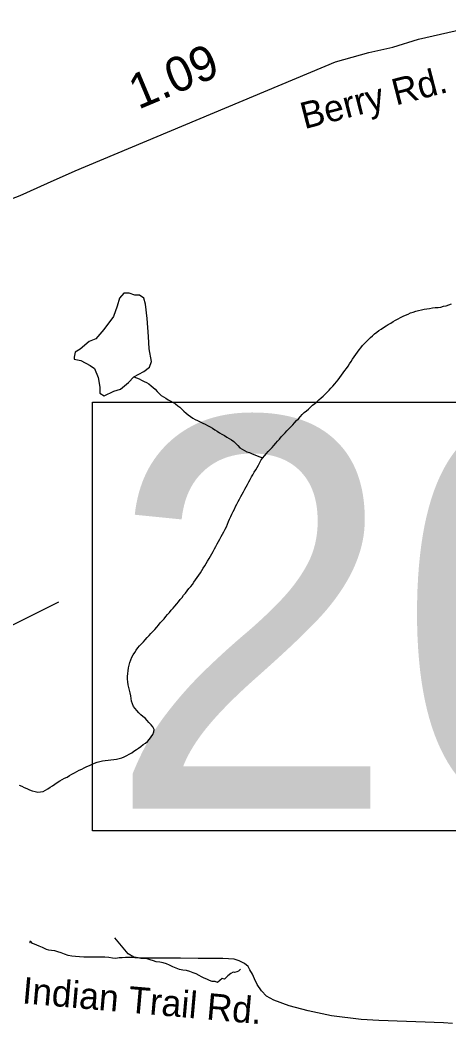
# Model space of a CAD drawing. Extents: x 1950930 to 2061844, y 904556 to 1017002.
# Drawn here: x 1998037 to 1999576, y 913449 to 917049 of the extents above; entities that cross this region are included whole.
import ezdxf

# ---------------------------------------------------------------- set-up
doc = ezdxf.new("R2010")
doc.units = 0
for name, color, linetype in [('Exist Hydrographic Creek Single Shore', 7, 'Continuous'), ('Exist Hydrographic Misc Water Feature', 7, 'Continuous'), ('Exist Road Non-System Type 51', 7, 'Continuous'), ('Exist Road Non-System Type 51 Label', 7, 'Continuous'), ('Exist Road Primary US Structure Standard Bridge CELL', 7, 'Continuous'), ('Exist Road Secondary Structure Standard Bridge Number Label', 7, 'Continuous'), ('Exist Road Secondary Type 51 Attributed', 7, 'Continuous'), ('Exist Road Secondary Type 51 Label', 7, 'Continuous')]:
    doc.layers.add(name, color=color, linetype=linetype)

msp = doc.modelspace()

# ---------------------------------------------------------------- linework, layer by layer
at = {"layer": 'Exist Hydrographic Creek Single Shore'}
for points in [[(1998908, 915479.3), (1998914.8, 915486.4), (1998921.5, 915494), (1998927.9, 915501.9), (1998935.1, 915509.4), (1998941.8, 915516.4), (1998948, 915523.6), (1998955, 915531.8), (1998961.7, 915539), (1998968.1, 915546.1), (1998974.8, 915553.7), (1998981.6, 915561.6), (1998988.4, 915568.6), (1998995.1, 915576.1), (1999002.1, 915583.1), (1999008.5, 915590.7), (1999015.6, 915597.7), (1999022.4, 915604.8), (1999029.2, 915612.3), (1999036.4, 915619.4), (1999043.1, 915626.9), (1999050.1, 915633.8), (1999057.3, 915641.3), (1999064.9, 915647.9), (1999072.2, 915654), (1999079.8, 915661), (1999087.2, 915667.6), (1999095.2, 915674.1), (1999102.6, 915680.3), (1999110, 915686.8), (1999117.6, 915693.8), (1999124.9, 915700.4), (1999132.5, 915707), (1999139.5, 915714), (1999146.3, 915721.5), (1999153, 915728.6), (1999159.8, 915735.7), (1999166.4, 915744), (1999172.7, 915752), (1999178.7, 915759.2), (1999184.6, 915767.6), (1999190.6, 915775.2), (1999197.1, 915783.6), (1999202.7, 915791.7), (1999208.6, 915799.7), (1999214.8, 915807.7), (1999219.9, 915815.8), (1999225.6, 915824.7), (1999230.7, 915832.8), (1999236.7, 915840.9), (1999242, 915849.9), (1999247.8, 915857.9), (1999253.7, 915866), (1999260.5, 915873), (1999266.4, 915881.4), (1999273.2, 915888.5), (1999280.4, 915896), (1999287.5, 915903), (1999294.3, 915910.4), (1999301.7, 915916.7), (1999309.5, 915923.2), (1999317.5, 915929.7), (1999325.1, 915935.1), (1999333.7, 915940.6), (1999341.9, 915946.2), (1999350.5, 915951.9), (1999358.7, 915957.5), (1999367.5, 915962.2), (1999376.5, 915967.8), (1999384.9, 915972.6), (1999393.8, 915977.3), (1999402.6, 915982.1), (1999411.6, 915986.8), (1999420.6, 915990.7), (1999429.9, 915994.6), (1999438.9, 915998.4), (1999448.3, 916001.5), (1999458.1, 916004.5), (1999467.6, 916006.7), (1999477.4, 916010.1), (1999487.1, 916012.3), (1999496.7, 916013.6), (1999506.7, 916014.9), (1999517.2, 916016.6), (1999527.3, 916017.9), (1999537.1, 916018.4), (1999547.1, 916019.7), (1999556.4, 916022.4), (1999566.2, 916024.6), (1999575.6, 916027.6), (1999585.1, 916031.4)], [(1998478.4, 914551.2), (1998471, 914557.9), (1998463.6, 914564.8), (1998456.9, 914572.3), (1998450.3, 914579.8), (1998444.4, 914587.1), (1998440.5, 914596.3), (1998437.8, 914606.4), (1998435.6, 914616.1), (1998434.3, 914626), (1998432.3, 914636.2), (1998430, 914645.8), (1998427.4, 914655.9), (1998425.7, 914665.5), (1998423.9, 914675.5), (1998423, 914685.4), (1998422.8, 914695.1), (1998423.7, 914705.2), (1998425.1, 914715.5), (1998426.7, 914725.5), (1998428.8, 914735.3), (1998431.2, 914745), (1998434.5, 914755.1), (1998438.6, 914763.8), (1998443.6, 914772.8), (1998448.7, 914780.9), (1998454.2, 914789), (1998460, 914797.1), (1998466.1, 914804.2), (1998473.1, 914812.1), (1998479.8, 914819.6), (1998486, 914826.7), (1998493.4, 914835.1), (1998500.6, 914842), (1998507.1, 914849.1), (1998513.9, 914856.6), (1998520.7, 914863.8), (1998527.6, 914872), (1998534, 914879.1), (1998540.3, 914887.1), (1998547.1, 914894.6), (1998553.9, 914901.7), (1998560.2, 914909.7), (1998567, 914917.2), (1998573.3, 914924.4), (1998580.1, 914932.2), (1998586.9, 914939.7), (1998593.2, 914946.9), (1998599.6, 914954.8), (1998605.5, 914962.8), (1998611.9, 914970.4), (1998618.5, 914978.4), (1998624.4, 914986.4), (1998631.2, 914993.5), (1998637.1, 915001.9), (1998643.3, 915009.9), (1998649.6, 915017.9), (1998655.6, 915025), (1998661.1, 915033.1), (1998667.3, 915041.5), (1998673.4, 915050.4), (1998679, 915058.5), (1998684.5, 915066.5), (1998690, 915074.6), (1998694.9, 915083.2), (1998700.7, 915091.7), (1998705.4, 915100.3), (1998710.5, 915108.4), (1998715.4, 915117.4), (1998720.4, 915126.3), (1998725.5, 915134.5), (1998730.4, 915143.6), (1998734.9, 915152.2), (1998740.3, 915161.1), (1998744.8, 915170.2), (1998749.7, 915179.1), (1998754, 915187.8), (1998758.5, 915196.9), (1998763.2, 915205.1), (1998768.1, 915214.1), (1998773.1, 915223.1), (1998777.6, 915231.7), (1998781.5, 915240.8), (1998785.8, 915250.4), (1998789.3, 915259.6), (1998793.4, 915268.3), (1998797.5, 915277.5), (1998801.8, 915286.1), (1998806.3, 915295.1), (1998810.8, 915304.2), (1998815.7, 915313.2), (1998820, 915321.8), (1998824.9, 915330.9), (1998829.5, 915339.9), (1998834.4, 915348.9), (1998838.9, 915357.5), (1998843.8, 915366.5), (1998848.5, 915374.7), (1998853.4, 915383.8), (1998858.4, 915392.8)], [(1998034.5, 914305.3), (1998043.7, 914301.1), (1998052.3, 914296.6), (1998061.7, 914292.7), (1998071.4, 914288.8), (1998081.4, 914285.2), (1998091.1, 914282.1), (1998100.9, 914280.2), (1998110.8, 914280.8), (1998120, 914282.9), (1998128.4, 914287), (1998137.2, 914291.8), (1998145.4, 914297.4), (1998154, 914303), (1998162.2, 914309.1), (1998170.8, 914314.6), (1998179.9, 914320.2), (1998188.3, 914325), (1998197.1, 914329.7), (1998205.9, 914334.4), (1998214.9, 914339.2), (1998223.7, 914344), (1998232.3, 914349.5), (1998241.2, 914354.3), (1998250, 914359), (1998259.2, 914362.9), (1998268, 914367.6), (1998276.8, 914371.6), (1998286.1, 914376.2), (1998295.7, 914380.5), (1998304.3, 914384.4), (1998313.8, 914387.4), (1998323.2, 914390.5), (1998333.2, 914391.8), (1998343.3, 914393.2), (1998353.3, 914394.9), (1998363.2, 914395.4), (1998373.6, 914396.6), (1998383.3, 914398.1), (1998392.9, 914400.6), (1998402.7, 914402.8), (1998411.4, 914406.7), (1998420.6, 914411.4), (1998429.2, 914416.2), (1998438, 914420.9), (1998446.2, 914426.6), (1998454.8, 914433), (1998462.6, 914438.3), (1998471, 914443.9), (1998479.4, 914450.4), (1998487.2, 914456.1), (1998495, 914462.2), (1998502, 914470.5), (1998507.9, 914478.5), (1998513.7, 914487.4), (1998517.6, 914496.1), (1998518.4, 914505.3), (1998514.3, 914514.5), (1998507.5, 914522), (1998499.9, 914530.4), (1998493.4, 914537.1), (1998485.8, 914544.8), (1998478.4, 914551.2)]]:
    msp.add_lwpolyline(points, dxfattribs=at)
at = {"layer": 'Exist Hydrographic Misc Water Feature'}
for points in [[(1998445.6, 915769.6), (1998481.5, 915788.4), (1998501.6, 915804.5), (1998509.4, 915824), (1998501, 915869.9), (1998498.5, 915914.5), (1998494, 915978.5), (1998487.6, 916030.2), (1998481.5, 916051.8), (1998465.5, 916062), (1998449.3, 916062.4), (1998429.4, 916070), (1998409.3, 916069.8), (1998393.9, 916051), (1998385.9, 916023.3), (1998372.2, 915985.3), (1998338.2, 915938.9), (1998308.8, 915905.2), (1998284.8, 915896.7), (1998253.1, 915868.6), (1998235.2, 915858.4), (1998231.3, 915840.3), (1998231.1, 915832.2), (1998255.1, 915828.1), (1998289.1, 915810.4), (1998303.9, 915798.8), (1998317.6, 915767.1), (1998324.2, 915732.5), (1998324, 915711.3), (1998338.6, 915701), (1998374.4, 915717.5), (1998398.2, 915725.3), (1998426.1, 915749.4), (1998445.6, 915769.6)], [(1998445.6, 915769.6), (1998455, 915765.3), (1998464.3, 915761.9), (1998473.3, 915757.7), (1998482.3, 915753.1), (1998490.9, 915748.9), (1998499.9, 915743.8), (1998508.1, 915737.7), (1998515.1, 915731), (1998522.3, 915724.7), (1998529.1, 915716.8), (1998536.2, 915709.5), (1998543.6, 915702.7), (1998552, 915697.4), (1998560.6, 915692.5), (1998569, 915687.5), (1998578.1, 915682.1), (1998586.5, 915677.1), (1998595.5, 915672.2), (1998603.3, 915666), (1998610.9, 915660.5), (1998618.3, 915653.6), (1998625.6, 915646), (1998633.4, 915639.2), (1998640.8, 915632.8), (1998648.6, 915626.8), (1998656.8, 915621.4), (1998665.2, 915616.5), (1998674.2, 915612.3), (1998683.5, 915608), (1998692.9, 915603.8), (1998701.9, 915599.2), (1998710.5, 915595), (1998719.6, 915590), (1998728, 915585), (1998736.4, 915579.7), (1998745, 915574.8), (1998753.4, 915568.6), (1998761.8, 915563.6), (1998770.8, 915558.7), (1998779.2, 915553.3), (1998787.8, 915548.3), (1998796.2, 915543), (1998804.6, 915537.3), (1998812, 915530.5), (1998818.4, 915523), (1998825.6, 915515.4), (1998833.8, 915510.5), (1998842.2, 915505.2), (1998851.6, 915500.9), (1998860.8, 915497.5), (1998869.9, 915493.3), (1998879.5, 915489.8), (1998888.7, 915486.3), (1998897.9, 915482.9), (1998908, 915479.3)], [(1998858.4, 915392.8), (1998863.1, 915401.3), (1998868, 915410.3), (1998872.7, 915418.5), (1998877.6, 915427.5), (1998883, 915436.5), (1998887.7, 915444.7), (1998893, 915453.2), (1998897.9, 915462.2), (1998902.9, 915471.2), (1998908, 915479.3)]]:
    msp.add_lwpolyline(points, dxfattribs=at)
at = {"layer": 'Exist Road Non-System Type 51'}
for points in [[(1999588.9, 913449.9), (1999556.5, 913453.2), (1999324.6, 913461.6), (1999261.6, 913464.2), (1999154.5, 913477.8), (1999070.8, 913495.4), (1999002.6, 913514.2), (1998947.4, 913533.7), (1998922, 913548.6), (1998903.9, 913567.4), (1998888.2, 913590.2), (1998878.5, 913610.9), (1998871.4, 913627.2), (1998862.4, 913643.4), (1998855.9, 913654.4), (1998842.9, 913665.5), (1998824, 913675.2), (1998805.1, 913681.1), (1998764.9, 913683), (1998676, 913683), (1998613, 913684.3), (1998470.1, 913684.3), (1998446.1, 913688.2), (1998425.4, 913699.9), (1998378, 913757.2)], [(1998828, 913644.7), (1998821.1, 913638), (1998814.8, 913636.2), (1998807.4, 913633.8), (1998802, 913635), (1998793.6, 913629.5), (1998783.2, 913621.6), (1998770.5, 913609.5), (1998763.1, 913611.9), (1998745.9, 913597.4), (1998737.1, 913601.6), (1998726.2, 913601.6), (1998716.9, 913604.1), (1998707.6, 913608.9), (1998698.2, 913613.1), (1998688.4, 913617.4), (1998679.6, 913622.9), (1998669.8, 913628.3), (1998659, 913632.6), (1998647.1, 913637.4), (1998634.4, 913640.4), (1998621.6, 913641.7), (1998609.4, 913644.1), (1998597, 913648.4), (1998585.2, 913653.2), (1998573.9, 913659.2), (1998562.6, 913664.8), (1998550.9, 913668.4), (1998538.5, 913670.2), (1998526.2, 913671.4), (1998516, 913675.1), (1998504.6, 913678.7), (1998493.4, 913681.8), (1998481.5, 913683.6), (1998470.2, 913684.1), (1998459.5, 913685.4), (1998449.1, 913686), (1998438.2, 913686.6), (1998426.5, 913686.6), (1998415.2, 913686.6), (1998403.4, 913685.4), (1998393.1, 913685.4), (1998380.9, 913683.6), (1998369, 913684.8), (1998356.2, 913686.6), (1998342, 913688.4), (1998326.8, 913687.8), (1998311.5, 913688.4), (1998295.8, 913687.8), (1998280.6, 913688.4), (1998265.9, 913688.4), (1998251.1, 913689), (1998236.9, 913690.2), (1998222.6, 913692.1), (1998209.4, 913694.5), (1998196.5, 913698.8), (1998184.8, 913703.6), (1998173.5, 913707.8), (1998161.6, 913710.9), (1998150.4, 913712.7), (1998140.5, 913713.9), (1998132.1, 913716.3), (1998124.8, 913718.8), (1998118.4, 913722.4), (1998112.5, 913725.4), (1998105.6, 913727.9), (1998097.2, 913730.9), (1998089.4, 913734.6), (1998082.5, 913736.9), (1998078.6, 913742.4), (1998076.1, 913744.9), (1998073.8, 913744.9), (1998072.8, 913744.9), (1998072.2, 913742.4), (1998072.8, 913740.6), (1998073.2, 913741.2), (1998072.8, 913741.2), (1998071.2, 913740.6)]]:
    msp.add_lwpolyline(points, dxfattribs=at)
at = {"layer": 'Exist Road Secondary Structure Standard Bridge Number Label'}
msp.add_line((1996687, 914220), (1998176.9, 914962.3), dxfattribs=at)
msp.add_lwpolyline([(1998297.4, 915678), (2002013.3, 915678), (2002013.3, 914141.6), (1998297.4, 914141.6)], close=True, dxfattribs=at)
at = {"layer": 'Exist Road Secondary Type 51 Attributed'}
msp.add_lwpolyline([(1997985.6, 916399.6), (1998037.6, 916419.8), (1998135.4, 916464.3), (1998235.2, 916507.6), (1999169.2, 916899.5), (1999288.9, 916932.1), (1999374.7, 916951.2), (1999466.7, 916980.9), (1999767.2, 917048.8)], dxfattribs=at)

# ---------------------------------------------------------------- texts
at = {"layer": 'Exist Road Non-System Type 51 Label'}
msp.add_text('Indian Trail Rd.', height=95, rotation=354.9952, dxfattribs=at).set_placement((1998042.7, 913523.1))
at = {"layer": 'Exist Road Primary US Structure Standard Bridge CELL'}
msp.add_text('1.09', height=125, rotation=22.7606, dxfattribs=at).set_placement((1998461.6, 916727))
at = {"layer": 'Exist Road Secondary Structure Standard Bridge Number Label'}
msp.add_text('205', height=1400, dxfattribs=at).set_placement((1998347.5, 914220.7))
at = {"layer": 'Exist Road Secondary Type 51 Label'}
msp.add_text('Berry Rd.', height=95, rotation=14.4806, dxfattribs=at).set_placement((1999057.7, 916657.3))

doc.saveas('drawing.dxf')
